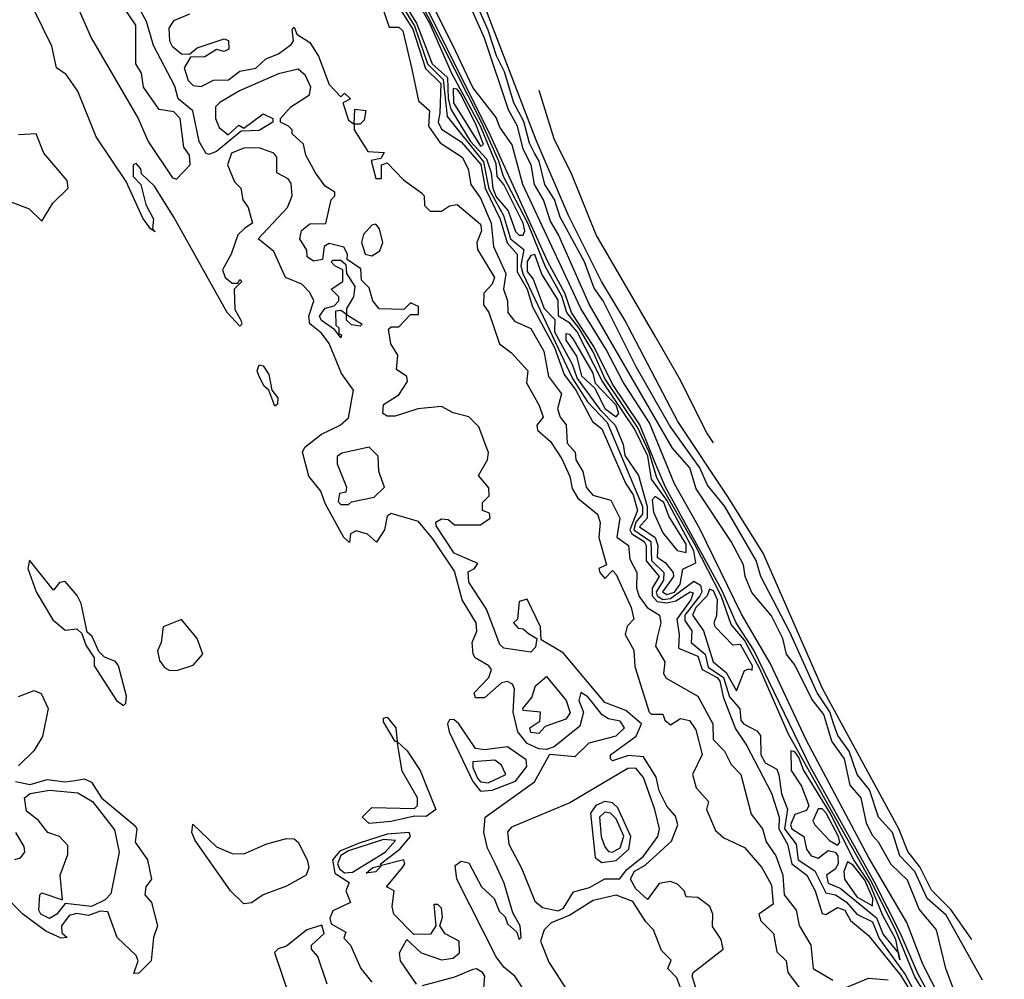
# Model space of a CAD drawing. Extents: x 2889633 to 3052318, y 540750 to 918690.
# Tile 516 of 656: x 3001088 to 3003625, y 812057 to 814529. Entities that reach past the tile are written whole.
import ezdxf

# ---------------------------------------------------------------- set-up
doc = ezdxf.new("R2010")
doc.units = 0

msp = doc.modelspace()

# ---------------------------------------------------------------- linework, layer by layer
at = {"layer": '0CON02XD'}
for points in [[(3003526.7, 811945), (3003473.8, 812085), (3003450, 812185), (3003405, 812237.5), (3003375, 812312.5), (3003332.7, 812352.7), (3003300.7, 812410.7), (3003285, 812427.5), (3003269.5, 812459.5), (3003256.2, 812525), (3003227.5, 812557.5), (3003213.1, 812625), (3003180.2, 812670.2), (3003159.5, 812739.5), (3003128.9, 812778.9), (3003085, 812867.5), (3003063.8, 812895), (3003054, 812935), (3003025, 812993.3), (3002973.9, 813053.9), (3002956.7, 813095), (3002952.5, 813125), (3002921.2, 813185), (3002830.3, 813320.3), (3002814, 813375), (3002770, 813425), (3002555, 813796.7), (3002476, 813975), (3002455, 814010), (3002437.5, 814065), (3002414.3, 814105), (3002405.7, 814155), (3002385.4, 814195.4), (3002370.6, 814255), (3002347.2, 814297.2), (3002285, 814481.2), (3002152.1, 814782.1)], [(3003568, 812055), (3003475, 812222), (3003425.7, 812265), (3003394.4, 812335), (3003355.7, 812375), (3003336.7, 812435), (3003300.8, 812475), (3003277.5, 812545), (3003245.7, 812585), (3003224.5, 812645), (3003195.6, 812685), (3003185, 812713.3), (3003175, 812745.8), (3003142.5, 812795), (3003071.7, 812951.7), (3002997.5, 813095), (3002985, 813136.2), (3002904.2, 813275), (3002860.2, 813330.2), (3002840, 813375), (3002763, 813483), (3002675.8, 813635), (3002590.8, 813805), (3002567.6, 813837.6), (3002543.1, 813905), (3002480.2, 814020.2), (3002466, 814066), (3002440.6, 814105), (3002426.5, 814165), (3002414.4, 814185), (3002401.1, 814211.1), (3002387.1, 814267.1), (3002360.9, 814315), (3002337.1, 814395), (3002316, 814436), (3002295, 814502), (3002169.5, 814785)], [(3002385, 813974.2), (3002389.4, 813985), (3002385.3, 814005), (3002335.3, 814105), (3002317.8, 814125), (3002315, 814158), (3002274.8, 814255), (3002200.9, 814390.9), (3002145, 814517.3), (3002065, 814662.7)], [(3003540.6, 812159.6), (3003487, 812237), (3003437, 812287), (3003407, 812347), (3003376.3, 812386.3), (3003352.5, 812445), (3003156.1, 812806.1), (3003002.9, 813155), (3002911.3, 813301.3), (3002783.8, 813493.8), (3002646.9, 813755), (3002586.9, 813855), (3002502.2, 814025), (3002418.9, 814218.9), (3002258.9, 814635)], [(3002830, 812035), (3002820, 812065), (3002823.3, 812075), (3002900, 812135), (3002895, 812160), (3002873, 812193), (3002873.3, 812225), (3002866.2, 812245), (3002835, 812267.5), (3002805, 812270), (3002800, 812285), (3002782.5, 812302.5), (3002765, 812308.8), (3002735, 812303.8), (3002705, 812262.5), (3002675, 812290), (3002661.4, 812315), (3002670.8, 812335), (3002699.2, 812350.8), (3002766.8, 812413.2), (3002783.8, 812455), (3002777.5, 812477.5), (3002755, 812503.3), (3002735, 812542.5), (3002727.7, 812577.7), (3002695, 812630), (3002656.1, 812633.9), (3002615, 812620), (3002610, 812625), (3002610, 812635), (3002676.4, 812683.6), (3002690, 812715), (3002649.2, 812749.2), (3002595, 812770), (3002488.1, 812898.1), (3002431.7, 812931.7), (3002430, 812965), (3002395, 813036.7), (3002375, 813030), (3002370, 812985), (3002360, 812975), (3002371.7, 812961.7), (3002385, 812960), (3002398.3, 812948.3), (3002420, 812935), (3002417, 812913), (3002405, 812900), (3002335, 812910), (3002325, 812920), (3002290.7, 813010.7), (3002245, 813080), (3002243, 813107), (3002260, 813115), (3002268.3, 813128.3), (3002207.5, 813155), (3002161.2, 813225), (3002160, 813235), (3002175, 813243.3), (3002191.7, 813241.7), (3002208.3, 813228.3), (3002275, 813227.5), (3002300, 813245), (3002298.3, 813258.3), (3002280, 813265), (3002280, 813285), (3002297, 813303), (3002296.4, 813323.6), (3002270, 813355), (3002293.3, 813395), (3002296.1, 813413.9), (3002270.7, 813480.7), (3002245, 813506.2), (3002205, 813516.7), (3002175, 813532.5), (3002113.6, 813526.4), (3002055, 813507.5), (3002035, 813507.5), (3002023.3, 813515), (3002025, 813537.5), (3002065, 813562.5), (3002087, 813597), (3002085, 813610), (3002058.3, 813628.3), (3002062.5, 813665), (3002043.8, 813693.8), (3002038.3, 813731.7), (3002045, 813737.5), (3002065, 813737.5), (3002095, 813770), (3002115, 813770), (3002115, 813790), (3002095, 813800), (3002077.5, 813782.5), (3002013.9, 813783.9), (3001997.5, 813805), (3001988.3, 813838.3), (3001968.3, 813858.3), (3001967, 813887), (3001931.7, 813911.7), (3001932.5, 813925), (3001923, 813943), (3001885, 813952.5), (3001872.5, 813945), (3001868.3, 813911.7), (3001845, 813907.5), (3001828.3, 813918.3), (3001827.5, 813935), (3001810, 813965), (3001813.9, 813986.1), (3001835, 814003.3), (3001876.2, 814003.8), (3001890, 814065), (3001900, 814075), (3001900, 814085), (3001875, 814100), (3001850, 814135), (3001825, 814180), (3001818.8, 814208.8), (3001790, 814235), (3001790, 814245), (3001780, 814255), (3001760, 814265), (3001760, 814275), (3001786.7, 814305), (3001834.2, 814335.8), (3001838, 814355), (3001824.2, 814385), (3001805, 814402), (3001755, 814390), (3001654.1, 814345.9), (3001603.8, 814316.2), (3001592.5, 814305), (3001592.5, 814275), (3001601.7, 814251.7), (3001625, 814232.5), (3001652.5, 814257.5), (3001665, 814250), (3001715, 814286.2), (3001740, 814275), (3001740, 814265), (3001705, 814244), (3001658.3, 814241.7), (3001595, 814190), (3001575, 814182), (3001567.5, 814185), (3001550, 814215), (3001534, 814294), (3001496.2, 814325), (3001487.7, 814357.7), (3001432.3, 814462.3), (3001414.3, 814524.3), (3001375, 814597.5)], [(3002054.3, 814595), (3002105, 814513.6), (3002138.8, 814415), (3002178.8, 814375), (3002189.4, 814279.4), (3002282.8, 814162.8), (3002296.9, 814093.1), (3002334.7, 814025), (3002352.5, 813965), (3002387.1, 813937.1), (3002379.4, 813895), (3002384.1, 813875), (3002512.2, 813605), (3002550.4, 813545), (3002601.2, 813491.2), (3002692.8, 813275), (3002692.5, 813255), (3002675, 813234.5), (3002670.3, 813215), (3002713.8, 813185), (3002715.9, 813135.9), (3002747.7, 813105), (3002746.9, 813085), (3002728, 813055), (3002730.4, 813045), (3002745, 813035.9), (3002765, 813037.9), (3002825, 813083.1), (3002842.2, 813072.2), (3002845.4, 813055), (3002840.4, 813045), (3002801.2, 812995), (3002801.4, 812981.4), (3002819.2, 812955), (3002818, 812925), (3002853.5, 812895), (3002861.6, 812861.6), (3002901.1, 812835), (3002916.5, 812785), (3002943.6, 812753.6), (3002945.8, 812725), (3002952.5, 812715), (3002987.1, 812697.1), (3002996.7, 812685), (3002997.1, 812635), (3003008.8, 812615), (3003038.8, 812598.8), (3003044.1, 812584.1), (3003050.8, 812535), (3003065.7, 812495.7), (3003058.5, 812445), (3003088.1, 812405), (3003093.1, 812365), (3003136.2, 812336.2), (3003165, 812280), (3003190, 812275), (3003217.1, 812257.1), (3003244.6, 812224.6), (3003285.4, 812205), (3003302.6, 812162.6), (3003369.3, 812069.3), (3003415, 811984.6)], [(3002063.8, 814595), (3002110.5, 814520.5), (3002150.9, 814415), (3002189.9, 814379.9), (3002191.7, 814325), (3002198.8, 814298.8), (3002249.4, 814215), (3002290.6, 814170.6), (3002302.9, 814135), (3002306.9, 814095), (3002315, 814072.5), (3002346.7, 814036.7), (3002365, 813983.8), (3002375, 813974.3), (3002385, 813974.2)], [(3003435.8, 811995), (3003393.8, 812063.8), (3003344.3, 812185), (3003280.8, 812310.8), (3003068.3, 812688.3), (3002995.2, 812855.2), (3002955, 812930.9), (3002921.2, 812971.2), (3002894.7, 813045), (3002827.1, 813177.1), (3002729, 813349), (3002709.5, 813415), (3002679.4, 813479.4), (3002595.8, 813605), (3002565, 813673.5), (3002528.8, 813735), (3002497.2, 813775), (3002485, 813816.9), (3002442.5, 813892.5), (3002397.1, 814005), (3002334, 814125), (3002322.5, 814165), (3002277.7, 814265), (3002106.2, 814605)], [(3003624.6, 811685), (3003415, 812096.2), (3003373.2, 812203.2), (3003275, 812372), (3003115, 812672), (3003021.7, 812871.7), (3002947.9, 812997.9), (3002839.4, 813219.4), (3002775, 813333.8), (3002710.8, 813490.8), (3002642.2, 813595), (3002599.2, 813679.2), (3002533.6, 813785), (3002384.4, 814105), (3002356.8, 814206.8), (3002325, 814252.5), (3002315, 814277.5), (3002255, 814354.4), (3002210.9, 814449.1), (3002130.5, 814610.5)], [(3002048.2, 814588.2), (3002100.4, 814505), (3002133.1, 814403.1), (3002172.8, 814365), (3002170.5, 814289.5), (3002166.2, 814265), (3002175, 814246.7), (3002225, 814214.7), (3002276.1, 814156.1), (3002287, 814095), (3002325.9, 814015), (3002343.9, 813953.9), (3002369.5, 813925), (3002369.7, 813879.7), (3002395.2, 813835.2), (3002409.1, 813789.1), (3002465.8, 813685), (3002490.6, 813615), (3002520.7, 813575), (3002563.8, 813493.8), (3002587.5, 813475), (3002648.9, 813335), (3002668.5, 813305), (3002679.5, 813265), (3002659.7, 813215), (3002664.8, 813204.8), (3002697.1, 813185), (3002702.3, 813175), (3002702, 813135), (3002735.4, 813095), (3002717.5, 813065), (3002717.2, 813045), (3002730.5, 813030.5), (3002755, 813026.6), (3002778, 813032), (3002815, 813055.6), (3002823, 813053), (3002817.1, 813035), (3002780.9, 812985), (3002787.1, 812945), (3002785, 812910), (3002835, 812889.4), (3002846.5, 812855), (3002884.4, 812835), (3002891.5, 812825), (3002900, 812785), (3002932.2, 812702.2), (3002960.6, 812660.6), (3003025, 812536.7), (3003044.3, 812475), (3003043.9, 812445), (3003065.6, 812405), (3003077.5, 812355), (3003115.7, 812325), (3003136.9, 812285), (3003155, 812226.7), (3003165, 812224.3), (3003195, 812241.9), (3003214, 812235), (3003228.5, 812208.5), (3003275, 812170), (3003357.5, 812067.5), (3003430.3, 811950.3)], [(3002392, 812022), (3002363.8, 812065), (3002335, 812088.6), (3002315.7, 812115), (3002214.4, 812315), (3002210, 812350), (3002225, 812361.2), (3002245, 812357.5), (3002277.5, 812295), (3002310, 812265), (3002323, 812233), (3002338.3, 812218.3), (3002345, 812200), (3002368.3, 812178.3), (3002375, 812160), (3002380, 812165), (3002377.5, 812195), (3002358.3, 812228.3), (3002336, 812305), (3002313.8, 812353.8), (3002293.3, 812395), (3002283.3, 812435), (3002287.5, 812475), (3002414.5, 812565.5), (3002453.3, 812636.7), (3002518.8, 812631.2), (3002555, 812666.7), (3002625, 812684.2), (3002645.7, 812705), (3002635, 812722), (3002605, 812728), (3002588.5, 812738.5), (3002552, 812785), (3002533.9, 812796.1), (3002528.6, 812775), (3002540.8, 812745), (3002530.6, 812709.4), (3002465, 812656.2), (3002445, 812648.8), (3002425, 812650.6), (3002395, 812664.5), (3002371.5, 812695), (3002358.8, 812745), (3002362.9, 812805), (3002357.8, 812817.8), (3002345, 812824.3), (3002329.1, 812820.9), (3002285, 812782), (3002262.3, 812782.3), (3002258.8, 812795), (3002296.2, 812835), (3002303.8, 812855), (3002296.7, 812865), (3002261.2, 812885), (3002256, 812895), (3002253.8, 812925), (3002265.9, 812954.1), (3002263.8, 812975), (3002227.5, 813035), (3002208.1, 813108.1), (3002152.2, 813192.2), (3002115, 813236.7), (3002045, 813257.5), (3002035, 813250), (3002027.5, 813215), (3002007, 813183), (3001983.6, 813203.6), (3001955, 813212.5), (3001940, 813205), (3001937.5, 813182.5), (3001923.3, 813195), (3001875, 813282.5), (3001863.3, 813315), (3001833.2, 813353.2), (3001816.7, 813415), (3001822.3, 813427.7), (3001865, 813461.2), (3001913.3, 813485), (3001935, 813503.3), (3001947.5, 813575), (3001917.3, 813617.3), (3001885.4, 813695.4), (3001865, 813722), (3001835.6, 813745.6), (3001832.5, 813765), (3001845.8, 813805), (3001835, 813826.2), (3001815, 813847.5), (3001772.5, 813865), (3001742.3, 813932.3), (3001702.5, 813965), (3001777.5, 814045), (3001790, 814075), (3001787, 814107), (3001779.3, 814119.3), (3001750, 814135), (3001750, 814175), (3001742.5, 814185), (3001705, 814198.8), (3001665, 814198), (3001633.8, 814185), (3001623.3, 814155), (3001641.7, 814111.7), (3001657.5, 814095), (3001662.5, 814065), (3001676.7, 814045), (3001687.5, 814005), (3001668.3, 813991.7), (3001650, 813975), (3001632.5, 813925), (3001610, 813885), (3001617.5, 813865), (3001635, 813850), (3001650, 813850), (3001655, 813860), (3001660, 813855), (3001640, 813835), (3001642.5, 813782.5), (3001657.5, 813755), (3001660, 813745), (3001655, 813740), (3001622.5, 813775), (3001485, 814020), (3001435, 814100), (3001401.7, 814131.7), (3001400, 814145), (3001388.3, 814158.3), (3001380, 814155), (3001380, 814125), (3001400, 814105), (3001413, 814053), (3001432.5, 814015), (3001430, 813990), (3001437, 813983), (3001425, 813990), (3001405, 814017.5), (3001362.5, 814112.5), (3001285, 814227.5), (3001237.5, 814345), (3001208, 814388), (3001182.5, 814405), (3001170.9, 814460.9), (3001124.4, 814555)], [(3001235, 814566.7), (3001272, 814482), (3001393.3, 814275), (3001418.8, 814215), (3001481.7, 814121.7), (3001491.7, 814118.3), (3001526.7, 814155), (3001525, 814180), (3001510.7, 814200.7), (3001501.2, 814275), (3001485, 814292), (3001447.5, 814297.5), (3001406.7, 814355), (3001401.7, 814391.7), (3001387.5, 814415), (3001387.5, 814515), (3001358, 814558)], [(3001525, 814543.3), (3001484.2, 814525.8), (3001472.5, 814507.5), (3001474, 814475), (3001480.6, 814460.6), (3001505, 814441.2), (3001525, 814440), (3001545, 814456.2), (3001615, 814480), (3001625.9, 814475.9), (3001626.4, 814453.6), (3001615, 814447.5), (3001595, 814452.5), (3001565, 814433.3), (3001527.5, 814432.5), (3001512, 814405), (3001522.3, 814372.3), (3001535, 814360), (3001555, 814356.7), (3001587, 814373), (3001625.9, 814374.1), (3001655, 814396.7), (3001696.1, 814403.9), (3001721.7, 814428.3), (3001755, 814441.2), (3001787.5, 814465), (3001793.3, 814475), (3001790, 814505), (3001795, 814510), (3001801.7, 814491.7), (3001835, 814470), (3001857.5, 814435), (3001885, 814362.5), (3001915, 814330), (3001925, 814340), (3001940, 814325), (3001920, 814315), (3001935, 814270), (3001950, 814260), (3001951.7, 814298.3), (3001980, 814295), (3001975, 814270), (3001965, 814260), (3001950, 814260), (3001950, 814245), (3001985, 814190), (3002027, 814187), (3002018.3, 814171.7), (3001993.3, 814166.7), (3002005, 814120), (3002020, 814120), (3002020, 814155), (3002035, 814160), (3002077, 814117), (3002123, 814083), (3002130, 814075), (3002130.5, 814050.5), (3002145, 814036.2), (3002174.2, 814035.8), (3002195, 814050), (3002215, 814053.3), (3002275, 814002.5), (3002278, 813985), (3002265.8, 813955), (3002267.3, 813937.3), (3002311.2, 813865), (3002305, 813847.5), (3002283.3, 813825), (3002282.5, 813795), (3002296.7, 813775), (3002323.9, 813693.9), (3002355, 813671.2), (3002396.7, 813625), (3002393.6, 813593.6), (3002426.2, 813535), (3002436.2, 813505), (3002420, 813485), (3002421.7, 813471.7), (3002455, 813442.5), (3002485, 813397.5), (3002505, 813352.5), (3002511.2, 813321.2), (3002526.2, 813296.2), (3002576.7, 813255), (3002583.6, 813233.6), (3002580, 813195), (3002600, 813125), (3002580, 813115), (3002582.5, 813105), (3002595, 813090), (3002615, 813110), (3002625, 813100), (3002663.3, 813015), (3002670, 812985), (3002653, 812967), (3002647.5, 812945), (3002670, 812905), (3002673, 812863), (3002710, 812745), (3002715, 812740), (3002745, 812740), (3002750, 812725), (3002765, 812712.5), (3002790.7, 812729.3), (3002813.8, 812723.8), (3002829.5, 812699.5), (3002845.9, 812635.9), (3002821.2, 812585), (3002830.8, 812550.8), (3002862.5, 812515), (3002857.5, 812495), (3002880.8, 812440.8), (3002901.7, 812421.7), (3002955, 812396.7), (3003000, 812345), (3003025, 812300), (3003029.3, 812250.7), (3002992.5, 812225), (3002997.5, 812207.5), (3003030, 812175), (3003038.3, 812128.3), (3003062.5, 812105), (3003066.7, 812075), (3003113.6, 812013.6)], [(3002021.2, 814565), (3002040, 814510), (3002065, 814510), (3002075, 814500), (3002098, 814402), (3002115, 814320), (3002143.3, 814295), (3002140.8, 814255), (3002171.5, 814211.5), (3002228, 814175), (3002243.3, 814145), (3002250, 814105), (3002275, 814069.2), (3002302.5, 814005), (3002308.8, 813945), (3002340.5, 813875), (3002334.4, 813835), (3002344.2, 813805), (3002345.6, 813775), (3002362.5, 813752.5), (3002405, 813733.8), (3002438, 813675), (3002450, 813610), (3002483.8, 813565), (3002473.6, 813526.4), (3002480, 813505), (3002495.7, 813485.7), (3002498.6, 813438.6), (3002518.8, 813415), (3002520.8, 813395), (3002538.8, 813365), (3002546.9, 813325), (3002564.6, 813304.6), (3002611.2, 813291.2), (3002633.8, 813245), (3002626.1, 813196.1), (3002656.7, 813175), (3002659.5, 813139.5), (3002678, 813105), (3002677.1, 813065), (3002683.6, 813043.6), (3002704.5, 813014.5), (3002736.2, 812995), (3002739.4, 812975), (3002730.7, 812940.7), (3002726.2, 812915), (3002750, 812875), (3002746.7, 812845), (3002753, 812833), (3002835, 812786.7), (3002874, 812715), (3002874.2, 812675), (3002903.8, 812645), (3002920.8, 812610.8), (3002946, 812585), (3002972.5, 812482.5), (3003002, 812445), (3003011.1, 812411.1), (3003035.6, 812375), (3003054.4, 812325), (3003057.5, 812275), (3003088, 812235), (3003096.1, 812196.1), (3003126.2, 812145), (3003132.5, 812085), (3003182.5, 812055)], [(3003479.4, 811929.4), (3003402, 812072), (3003356.7, 812176.7), (3003289.1, 812309.1), (3003124.3, 812605), (3002979.3, 812905), (3002933.4, 812975), (3002897.8, 813057.8), (3002751.6, 813325), (3002726.6, 813383.4), (3002685.9, 813485.9), (3002615, 813590.4), (3002567.1, 813687.1), (3002509.7, 813775), (3002492.1, 813825), (3002448.4, 813905), (3002301.2, 814231.2), (3002137.9, 814557.9)], [(3002275, 814203.3), (3002282.5, 814207.5), (3002265, 814255.6), (3002225, 814335.5), (3002215, 814350), (3002205, 814352), (3002205.5, 814315), (3002275, 814203.3)], [(3002875.6, 813439.2), (3002858, 813465), (3002788, 813605), (3002725, 813713.8), (3002572.9, 813975), (3002510, 814130), (3002465, 814222.5), (3002426.1, 814346.3)], [(3001145, 814010), (3001173.6, 814056.4), (3001212.5, 814095), (3001210, 814115), (3001150, 814185), (3001130, 814235), (3001085, 814232.5)], [(3000995, 814086.7), (3001112, 814042), (3001145, 814010)], [(3001995, 813921.2), (3002015.9, 813934.1), (3002023.3, 813955), (3002015, 813990), (3002005, 814002.5), (3001995, 814000), (3001973.9, 813976.1), (3001968.8, 813955), (3001977.5, 813925), (3001995, 813921.2)], [(3001915, 813710), (3001900, 813730), (3001865, 813754), (3001860, 813765), (3001875, 813786.2), (3001898.3, 813791.7), (3001910, 813805), (3001910, 813815), (3001890, 813835), (3001920, 813855), (3001920, 813885), (3001900, 813895), (3001890, 813905), (3001895, 813910), (3001915, 813910), (3001928.3, 813898.3), (3001930, 813875), (3001951.7, 813841.7), (3001947.5, 813815), (3001930, 813785), (3001930, 813770), (3001970, 813745), (3001965, 813740), (3001943, 813743), (3001930, 813755), (3001930, 813770), (3001915, 813780), (3001901.7, 813778.3), (3001902.5, 813742.5), (3001910, 813735), (3001910, 813720), (3001917, 813717), (3001915, 813710)], [(3002755, 813048.5), (3002775, 813054.7), (3002789.4, 813075), (3002796.4, 813113.6), (3002829.7, 813130.3), (3002825, 813160.8), (3002755, 813291.2), (3002715.3, 813345.3), (3002706.2, 813405), (3002671.8, 813475), (3002588.7, 813598.7), (3002523.8, 813725), (3002505, 813747.3), (3002476.2, 813765), (3002475, 813806.2), (3002433.3, 813873.3), (3002415, 813924), (3002405, 813922), (3002395, 813905.8), (3002395, 813880.8), (3002410.4, 813860.4), (3002439.5, 813785), (3002467, 813757), (3002465.5, 813725), (3002511.4, 813641.4), (3002524.1, 813605), (3002582.3, 813525), (3002622.3, 813485), (3002642.3, 813435), (3002646.9, 813406.9), (3002682.2, 813355), (3002704.2, 813275), (3002704.7, 813245.3), (3002685, 813222.5), (3002725.3, 813195.3), (3002731.8, 813175), (3002730, 813145), (3002750.9, 813130.9), (3002771.2, 813105), (3002772, 813095), (3002743.6, 813055), (3002755, 813048.5)], [(3002625, 813505.8), (3002631.1, 813515), (3002625, 813536.2), (3002571.7, 813591.7), (3002565, 813618.8), (3002515, 813706.2), (3002505, 813718), (3002495, 813720), (3002495, 813703.3), (3002522.5, 813662.5), (3002535, 813611.4), (3002569.7, 813579.7), (3002595, 813527.8), (3002625, 813505.8)], [(3001745, 813533.3), (3001730, 813575), (3001717.5, 813585), (3001705, 813610), (3001700, 813625), (3001705, 813640), (3001715, 813637.5), (3001730, 813615), (3001737.5, 813575), (3001752.5, 813555), (3001751.7, 813538.3), (3001745, 813533.3)], [(3001935, 813280), (3001942.5, 813287.5), (3002000.7, 813299.3), (3002027.5, 813325), (3002013.3, 813365), (3002011.2, 813405), (3001988.1, 813428.1), (3001917.7, 813412.3), (3001906.1, 813403.9), (3001906.2, 813385), (3001930, 813325), (3001928.3, 813311.7), (3001911.7, 813308.3), (3001908.3, 813288.3), (3001915, 813280), (3001935, 813280)], [(3002805, 813156.7), (3002805, 813178), (3002760.6, 813250.6), (3002747.2, 813285), (3002725, 813301.2), (3002717.7, 813292.3), (3002720.5, 813260.5), (3002745, 813207.5), (3002782.1, 813162.1), (3002805, 813156.7)], [(3001355, 812762.5), (3001361.7, 812768.3), (3001363.3, 812786.7), (3001342, 812865), (3001335, 812876.2), (3001306.7, 812886.7), (3001291.7, 812901.7), (3001275, 812940), (3001261.7, 812951.7), (3001246.5, 813025), (3001236, 813046), (3001205, 813082), (3001190.8, 813079.2), (3001175, 813060), (3001113, 813137), (3001108.8, 813115), (3001130.6, 813055), (3001172.9, 812982.9), (3001205, 812956.2), (3001235, 812960), (3001248.3, 812948.3), (3001258.3, 812918.3), (3001280, 812885), (3001280, 812865), (3001337.5, 812775), (3001355, 812762.5)], [(3002935, 812800), (3002955, 812852.5), (3002967, 812857), (3002975, 812853.3), (3002975.5, 812865), (3002945, 812920), (3002925, 812917.5), (3002880, 812965), (3002876.7, 812975), (3002883.8, 812995), (3002885.4, 813034.6), (3002875, 813057.5), (3002865, 813062.5), (3002859.2, 813045), (3002830, 813015), (3002821.1, 812995), (3002850, 812955), (3002874.4, 812875), (3002907.9, 812847.9), (3002935, 812800)], [(3001475, 812852.5), (3001495, 812853.3), (3001535, 812866.7), (3001560, 812895), (3001545.4, 812935.4), (3001505, 812984), (3001457.5, 812965), (3001452.5, 812925), (3001443, 812903), (3001448.3, 812878.3), (3001460.7, 812860.7), (3001475, 812852.5)], [(3002425, 812690), (3002405, 812692.5), (3002402.5, 812705), (3002428.3, 812721.7), (3002430, 812745), (3002385, 812750), (3002383.8, 812755), (3002407, 812783), (3002417, 812813), (3002445, 812837.5), (3002496.2, 812775), (3002506.1, 812743.9), (3002495, 812727.5), (3002441.7, 812708.3), (3002425, 812690)], [(3001085, 812785.6), (3001125, 812801.2), (3001143.3, 812793.3), (3001161.2, 812755), (3001147, 812683), (3001124.1, 812645.9), (3001085, 812606.7)], [(3001988.3, 812458.3), (3001970, 812475), (3001995, 812500), (3002105, 812497.5), (3002112.5, 812505), (3002112.5, 812525), (3002073.6, 812593.6), (3002060, 812670), (3002055, 812670), (3002025, 812720), (3002025, 812730), (3002035, 812732.5), (3002056.7, 812705), (3002060, 812670), (3002086.1, 812646.1), (3002120, 812595), (3002160, 812495), (3002135, 812476.7), (3002105, 812477.5), (3002045, 812464), (3001988.3, 812458.3)], [(3002275, 812542.1), (3002305, 812544.5), (3002365, 812567.5), (3002394.2, 812605), (3002392.7, 812622.7), (3002345, 812656), (3002285, 812648.1), (3002262.1, 812652.1), (3002219.4, 812715), (3002206, 812726), (3002195, 812725.5), (3002190.4, 812715), (3002194.7, 812695), (3002255, 812566.9), (3002275, 812542.1)], [(3003355, 812107.5), (3003352.1, 812122.8), (3003351.8, 812124.5), (3003345, 812160), (3003311.6, 812221.6), (3003276.9, 812305), (3003237, 812365), (3003175, 812486.9), (3003107.1, 812597.1), (3003095, 812628.6), (3003085, 812642.9), (3003075, 812646), (3003075.7, 812595), (3003102.5, 812555), (3003120.8, 812505), (3003115, 812492), (3003085, 812482), (3003073.8, 812455), (3003076.9, 812445), (3003108, 812425), (3003115, 812392.5), (3003126.7, 812375), (3003145, 812368.8), (3003171.1, 812388.9), (3003188.6, 812385), (3003195.5, 812375), (3003196.5, 812355), (3003188.7, 812341.3), (3003166.2, 812325), (3003170.8, 812305), (3003201.9, 812291.9), (3003295.5, 812215.5), (3003312.4, 812172.4), (3003351.8, 812124.5), (3003352.1, 812122.8), (3003355, 812107.5)], [(3002295, 812562.9), (3002340, 812585), (3002328.8, 812608.8), (3002311.7, 812621.7), (3002255, 812617.5), (3002255, 812602.5), (3002267.5, 812575), (3002275, 812566), (3002295, 812562.9)], [(3002475, 812233.8), (3002489.3, 812240.7), (3002515, 812282.2), (3002556, 812294), (3002595, 812316.2), (3002634.3, 812315.7), (3002650.8, 812339.2), (3002695, 812374.3), (3002732, 812425), (3002736, 812445), (3002724.3, 812495), (3002695, 812576.7), (3002675, 812600.8), (3002655, 812600.6), (3002505, 812512), (3002355, 812449.2), (3002345, 812436.7), (3002348.1, 812405), (3002381.7, 812341.7), (3002415, 812258.6), (3002435, 812241.8), (3002475, 812233.8)], [(3001076.7, 812566.7), (3001115, 812559.2), (3001158.3, 812571.7), (3001205, 812566), (3001230.8, 812569.2), (3001253.6, 812573.6), (3001272.5, 812565), (3001298.8, 812525), (3001385, 812452.5), (3001390, 812445), (3001385, 812410), (3001417.5, 812365), (3001427.5, 812315), (3001412.5, 812295), (3001410, 812275), (3001427.5, 812255), (3001442.5, 812195), (3001432.5, 812165), (3001426.7, 812105), (3001395, 812073.3), (3001381.7, 812071.7)], [(3001165, 812214), (3001142.5, 812225), (3001137.5, 812235), (3001140, 812275), (3001145, 812280), (3001198.3, 812261.7), (3001192.5, 812325), (3001211.7, 812378.3), (3001211.7, 812401.7), (3001190, 812425), (3001160, 812435), (3001136.4, 812466.4), (3001105, 812490), (3001100, 812525), (3001114.5, 812535.5), (3001165, 812544.4), (3001237.6, 812537.6), (3001275.4, 812515.4), (3001332.1, 812442.1), (3001344.2, 812385), (3001322.9, 812277.1), (3001308.2, 812261.8), (3001272.5, 812245), (3001205, 812252.5), (3001183.3, 812225), (3001165, 812214)], [(3002588, 812358), (3002625, 812363.6), (3002657.3, 812392.7), (3002662.1, 812425), (3002628.7, 812498.7), (3002615, 812511.4), (3002595, 812515.6), (3002572.5, 812505), (3002558.5, 812485), (3002570.7, 812370.7), (3002588, 812358)], [(3002615, 812384.3), (3002635, 812396), (3002644.2, 812425.8), (3002625, 812470.8), (3002610, 812485), (3002595, 812487.5), (3002582, 812475), (3002585.7, 812425), (3002595, 812398.8), (3002605, 812386.2), (3002615, 812384.3)], [(3003195, 812403.1), (3003200.7, 812409.3), (3003197.1, 812425), (3003165.8, 812485), (3003155, 812496.7), (3003145, 812496.2), (3003131.2, 812465), (3003136, 812455), (3003174, 812415), (3003195, 812403.1)], [(3001665, 812252), (3001630.8, 812285), (3001540, 812415), (3001531.2, 812435), (3001533.6, 812456.4), (3001595, 812398.8), (3001635, 812381.4), (3001665, 812380), (3001724.2, 812405.8), (3001775, 812420), (3001795, 812418.6), (3001805, 812410), (3001828.9, 812365), (3001832.9, 812345), (3001825.7, 812325), (3001775, 812297.1), (3001715.5, 812274.5), (3001685, 812253.8), (3001665, 812252)], [(3001075, 812365.8), (3001090, 812370), (3001100.8, 812385), (3001099.1, 812399.1), (3001078, 812435)], [(3002110, 812045), (3002068.8, 812105), (3002066.7, 812125), (3002085, 812160), (3002122.5, 812125), (3002175, 812107.5), (3002205, 812112), (3002221.2, 812125), (3002220, 812155), (3002183.9, 812173.9), (3002170, 812195), (3002177, 812217), (3002175, 812240), (3002165, 812250), (3002155, 812250), (3002160, 812195), (3002146.4, 812173.6), (3002103, 812173), (3002052, 812225), (3002047.1, 812245), (3002052.5, 812285), (3002032.5, 812295), (3002073.8, 812345), (3002080, 812355), (3002077.5, 812365), (3002020, 812350), (3002005, 812334.2), (3001980.7, 812330.7), (3001997.5, 812345), (3002020, 812350), (3002017.5, 812355), (3002067.3, 812392.7), (3002094.3, 812425), (3002091.2, 812435), (3002035, 812431.1), (3001962.3, 812407.7), (3001913, 812387), (3001893.5, 812365), (3001900.2, 812330.2), (3001936.4, 812306.4), (3001928, 812285), (3001940, 812255), (3001895, 812233.3), (3001886.7, 812215), (3001890, 812200), (3001928.3, 812178.3), (3001923, 812163), (3001940, 812145), (3001966.7, 812085), (3001995, 812050)], [(3001925, 812331.3), (3001945, 812333.2), (3002029.4, 812385), (3002056, 812415), (3002025, 812417.2), (3001935, 812388.3), (3001915, 812376.5), (3001906.5, 812355), (3001911.7, 812341.7), (3001925, 812331.3)], [(3003285, 812246.7), (3003285.7, 812265), (3003265, 812312.5), (3003235, 812350.9), (3003220.6, 812359.4), (3003210.9, 812335), (3003212.5, 812315), (3003245, 812269.6), (3003285, 812246.7)], [(3001381.7, 812071.7), (3001393.3, 812105), (3001388.3, 812118.3), (3001338.8, 812165), (3001315, 812231.2), (3001295, 812233.1), (3001265, 812221.4), (3001235, 812226.5), (3001215, 812221.9), (3001195.8, 812195), (3001196.7, 812176.7), (3001210, 812165), (3001195, 812163.3), (3001155, 812180.8), (3001095.8, 812225), (3001045, 812276.2)], [(3002790, 812035), (3002780.6, 812060.6), (3002757.5, 812085), (3002766.4, 812106.4), (3002741.7, 812131.7), (3002721.2, 812185), (3002701.4, 812205), (3002667.9, 812257.9), (3002624.2, 812274.2), (3002565, 812260), (3002505, 812222), (3002457.3, 812202.7), (3002438.9, 812185), (3002430, 812155), (3002451.2, 812101.2), (3002505.9, 812015.9)], [(3001880, 812045), (3001856.2, 812116.2), (3001840, 812135), (3001840, 812145), (3001872.5, 812175), (3001866.7, 812196.7), (3001827.5, 812185), (3001775, 812142.5), (3001754.1, 812135.9), (3001744.1, 812125.9), (3001782.5, 812015)], [(3002283.8, 812035), (3002286.2, 812065), (3002280, 812075), (3002265, 812083.8), (3002255, 812082), (3002207.7, 812062.3), (3002125, 812040)], [(3003198.3, 812028.3), (3003275, 812060), (3003325, 812056.2)]]:
    msp.add_lwpolyline(points, dxfattribs=at)

doc.saveas('drawing.dxf')
